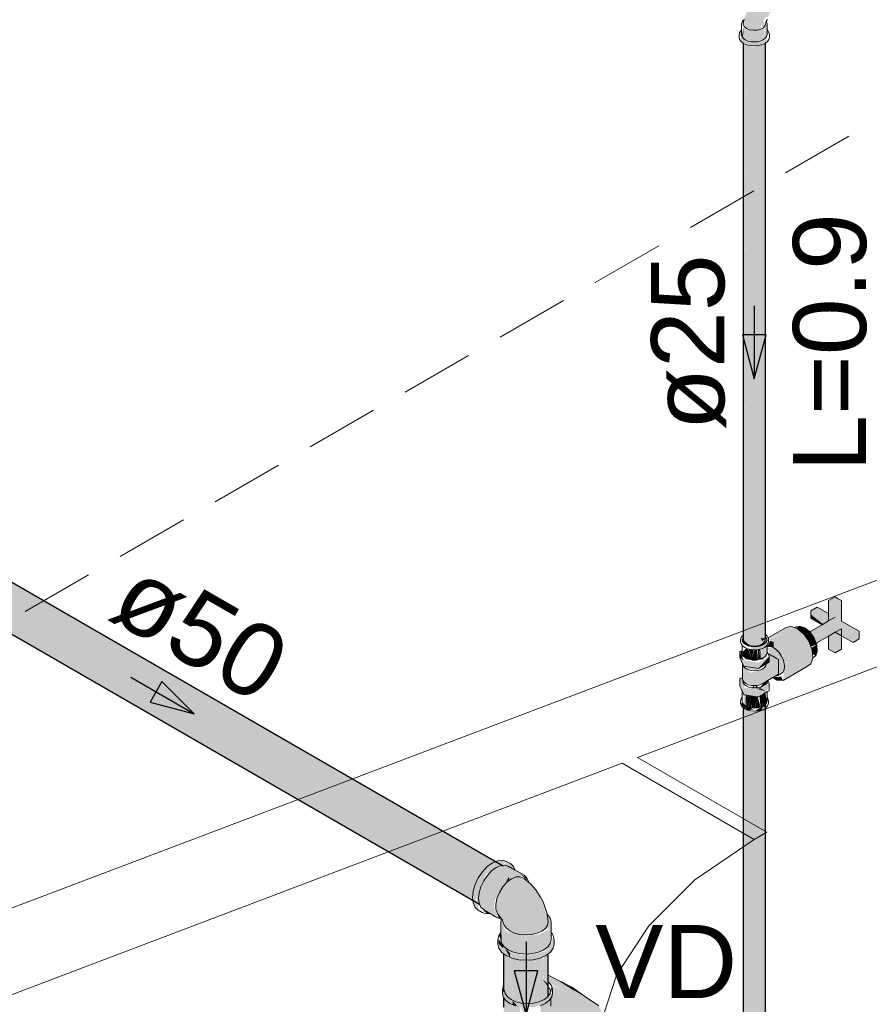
# Model space of a CAD drawing. Header units: millimetres. Extents: x 567 to 934, y -1 to 364.
# Tile 761 of 1056: x 746.96 to 749.29, y 129.84 to 132.54. Entities that reach past the tile are written whole.
import ezdxf

# ---------------------------------------------------------------- set-up
doc = ezdxf.new("R2010")
doc.units = ezdxf.units.MM
doc.header["$MEASUREMENT"] = 0
doc.linetypes.add('JIS_02_2.0', pattern=[0.3, 0.2, -0.1])
doc.linetypes.add('NULL', pattern=[0])
for name, color, linetype, lineweight in [('AF-Condutos', 140, 'Continuous', 25), ('AF-Conexões', 152, 'Continuous', 18), ('AF-Registro', 253, 'Continuous', 18), ('AF-Sentido conduto', 140, 'Continuous', 30), ('AF-Textos conduto', 7, 'Continuous', 9), ('DI-Área do detalhe', 10, 'JIS_02_2.0', 0), ('Textos', 7, 'Continuous', 9)]:
    doc.layers.add(name, color=color, linetype=linetype, lineweight=lineweight)
doc.layers.add('ARQ FINA', color=8, linetype='Continuous')
doc.styles.add('Arial', font='arial.ttf')

msp = doc.modelspace()

# ---------------------------------------------------------------- hatches: boundary and pattern name
at = {"layer": 'AF-Condutos', "linetype": 'Continuous'}
for points in [[(748.944, 130.834), (748.951, 130.8278), (748.951, 132.4758), (748.9441, 130.8545), (748.944, 132.482), (748.9421, 130.8529)], [(749.0022, 130.8358), (749.0022, 132.4838), (748.9965, 130.8589), (748.9964, 132.4772), (748.9865, 130.8246)], [(748.942, 132.4718), (748.942, 130.8413), (748.944, 132.4707)], [(748.9441, 130.8545), (748.9509, 132.4679), (748.944, 132.4709)], [(748.951, 130.8278), (748.9616, 130.8238), (748.9616, 132.4718)], [(748.951, 132.4677), (748.951, 130.8278), (748.9616, 132.4632)], [(748.9616, 132.4635), (748.9616, 130.8238), (748.9742, 132.4622)], [(748.9742, 130.8227), (748.9742, 132.4707), (748.9616, 130.824)], [(748.9742, 130.8227), (748.9865, 130.8246), (748.9865, 132.4726)], [(748.9865, 132.4653), (748.9742, 132.4644), (748.9742, 130.8227)], [(748.9964, 132.4682), (748.9865, 132.4659), (748.9865, 130.8246)], [(748.9965, 130.857), (749.0022, 132.4714), (748.9964, 132.4671)], [(749.0022, 130.8358), (749.0029, 132.4719), (749.0022, 132.4714)], [(749.0029, 130.8431), (749.0029, 132.4719), (749.0022, 130.8585)], [(746.4179, 131.2172), (748.2216, 130.1759), (746.4313, 131.2389)], [(746.4819, 131.2619), (746.4663, 131.2633), (746.4484, 131.2552), (746.4313, 131.2389), (748.2349, 130.1975), (746.5264, 131.209), (748.2521, 130.2138), (746.5076, 131.2391), (748.27, 130.222)], [(748.2127, 130.1812), (748.227, 130.2021), (746.4313, 131.2389)], [(746.4819, 131.2619), (746.5097, 131.2458), (748.2856, 130.2206)], [(746.5076, 131.2391), (748.2383, 130.2219), (748.27, 130.222)], [(746.5097, 131.2458), (748.2567, 130.2298), (748.2642, 130.233)], [(746.4106, 131.194), (748.2142, 130.1527), (746.4179, 131.2172)], [(748.2139, 130.1803), (746.4179, 131.2172), (748.2036, 130.159)], [(748.2054, 130.1578), (746.4106, 131.194), (748.2002, 130.1402)], [(746.4106, 131.194), (746.4106, 131.1732), (748.2142, 130.1319)], [(746.5264, 131.209), (748.2265, 130.2025), (748.2424, 130.2194)], [(748.2014, 130.1289), (748.2024, 130.1387), (746.4106, 131.1732)], [(746.4179, 131.1584), (748.2216, 130.1171), (746.4106, 131.1732)], [(748.942, 128.4194), (748.9441, 128.436), (748.944, 130.66)], [(748.942, 128.4193), (748.944, 130.653), (748.942, 130.6545)], [(748.944, 130.6523), (748.9441, 128.436), (748.951, 130.6478)], [(748.9441, 128.4176), (748.951, 128.4058), (748.9742, 128.4007), (748.9745, 128.4589), (748.9742, 130.6487), (748.9619, 128.4494), (748.9616, 130.6498), (748.9511, 128.4413), (748.951, 130.6538)], [(748.951, 130.6485), (748.9511, 128.4413), (748.9616, 130.6445)], [(748.9867, 128.4408), (748.9865, 130.6506), (748.9742, 128.4007), (748.9964, 128.4072), (748.9966, 128.4755), (748.9964, 130.6552)], [(748.9865, 130.6458), (748.9742, 130.6449), (748.9745, 128.4589)], [(748.9867, 128.4408), (748.9868, 128.4682), (748.9865, 130.6506)], [(748.9964, 130.6487), (748.9865, 130.6464), (748.9868, 128.4682)], [(749.0022, 130.6521), (748.9964, 130.6496), (748.9966, 128.4755)], [(749.0022, 128.4353), (749.0022, 130.6618), (748.9965, 128.4473)], [(749.0029, 128.4211), (749.0029, 130.6691), (749.0022, 128.4394)], [(749.0022, 128.4138), (749.0029, 130.6533), (749.0022, 130.6528)], [(748.9616, 130.6439), (748.9619, 128.4494), (748.9742, 130.643)], [(748.2872, 129.8167), (748.292, 129.8128), (748.2987, 129.7956), (748.3264, 129.7839), (748.3264, 129.9652), (748.3254, 129.9654), (748.3125, 129.8537), (748.3249, 129.8375), (748.3117, 129.8406), (748.3075, 129.8107), (748.3051, 129.9712), (748.3042, 129.9716), (748.2961, 129.8653), (748.3051, 129.8449), (748.2951, 129.8521), (748.2995, 129.9106), (748.2916, 129.9779), (748.2878, 129.9808), (748.2875, 129.8973), (748.2896, 129.8744)], [(748.3042, 129.9716), (748.3051, 129.9827), (748.2912, 129.9951)], [(748.2995, 129.9106), (748.304, 129.9686), (748.2916, 129.9779)], [(748.3908, 129.9323), (748.3827, 129.8496), (748.3957, 129.855), (748.396, 129.9731)], [(748.4088, 129.865), (748.4089, 129.9807), (748.3962, 129.9732), (748.396, 129.9296), (748.3981, 129.8562), (748.4059, 129.8621), (748.4075, 129.905)], [(748.3122, 129.8538), (748.3058, 129.9701), (748.3052, 129.9712)], [(748.3075, 129.8107), (748.3123, 129.8523), (748.3052, 129.9712)], [(748.3125, 129.8537), (748.3254, 129.9654), (748.3058, 129.9709)], [(748.3264, 129.7833), (748.335, 129.8466), (748.3268, 129.9615)], [(748.335, 129.8466), (748.3504, 129.963), (748.3266, 129.9648)], [(748.3336, 129.8352), (748.3516, 129.7931), (748.3516, 129.9634), (748.3504, 129.9633), (748.335, 129.8466), (748.3386, 129.8348)], [(748.3528, 129.8451), (748.3517, 129.9607), (748.3516, 129.8452)], [(748.3528, 129.8451), (748.3593, 129.8408), (748.3748, 129.9652), (748.3517, 129.9634)], [(748.3684, 129.8463), (748.3756, 129.9664), (748.3749, 129.9663), (748.3599, 129.8456)], [(748.3756, 129.9664), (748.3684, 129.8463), (748.369, 129.8463)], [(748.3762, 129.8469), (748.3762, 129.9666), (748.3757, 129.9664), (748.3693, 129.8464)], [(748.3827, 129.8496), (748.3946, 129.971), (748.3762, 129.9666), (748.3767, 129.8482)], [(748.3767, 129.8482), (748.3762, 129.9398), (748.3762, 129.848)], [(748.396, 129.9137), (748.396, 129.8551), (748.3975, 129.8558)], [(748.3247, 129.8375), (748.3123, 129.852), (748.3111, 129.8422)]]:
    msp.add_hatch(color=151, dxfattribs=at).paths.add_polyline_path(points)
at = {"layer": 'AF-Conexões', "linetype": 'Continuous'}
for points in [[(748.9447, 132.5394), (748.9422, 132.5231), (748.9552, 132.5071), (748.9816, 132.5051), (748.9905, 132.5102), (748.9914, 132.5227), (748.998, 132.5146), (749.0024, 132.52), (748.9971, 132.534), (749.0033, 132.5427), (749.0115, 132.5446), (749.0132, 132.5562), (749.0184, 132.5504), (749.0115, 132.5786), (748.9976, 132.5926), (748.9836, 132.5948), (748.9566, 132.5676)], [(748.9378, 132.5081), (748.9324, 132.5014), (748.9366, 132.4763), (748.9618, 132.4651), (748.9834, 132.4651), (749.0021, 132.4713), (749.0087, 132.4831), (748.9834, 132.4719), (748.9432, 132.4781), (749.0074, 132.5067), (748.9425, 132.4851)], [(748.939, 132.4899), (748.942, 132.4857), (748.9425, 132.5145)], [(749.0029, 132.5147), (748.9972, 132.4809), (749.0062, 132.4899), (749.0074, 132.5245), (748.9998, 132.5139), (748.9816, 132.5051), (748.9552, 132.5071), (748.9425, 132.5145), (748.942, 132.4857), (748.948, 132.4809), (748.9834, 132.4719), (748.9972, 132.4809), (749.0008, 132.5127)], [(748.2197, 130.102), (748.2124, 130.1292), (748.2197, 130.165), (748.2397, 130.1995), (748.267, 130.2167), (748.2943, 130.231), (748.3142, 130.2195), (748.3056, 130.2276), (748.2839, 130.237), (748.2707, 130.2357), (748.2425, 130.2194), (748.2293, 130.2055), (748.218, 130.189), (748.2093, 130.171), (748.2039, 130.1526), (748.202, 130.1352), (748.2093, 130.108)], [(748.2327, 130.1013), (748.2746, 130.0771), (748.2604, 130.1085), (748.2621, 130.124), (748.2746, 130.1563), (748.2963, 130.1834), (748.2866, 130.166), (748.3089, 130.1864), (748.3432, 130.1959), (748.3194, 130.2097), (748.2912, 130.2232), (748.267, 130.2167), (748.2427, 130.1952), (748.225, 130.1645), (748.2139, 130.133), (748.2165, 130.1141)], [(748.2701, 130.1401), (748.2786, 130.222), (748.2628, 130.21)], [(748.3181, 130.2104), (748.3142, 130.2195), (748.297, 130.2295), (748.2809, 130.2233)], [(748.3196, 130.208), (748.3013, 130.2201), (748.2912, 130.2232)], [(748.2197, 130.165), (748.2124, 130.1292), (748.225, 130.1645), (748.2397, 130.1995), (748.2308, 130.1842)], [(748.2637, 130.1297), (748.2653, 130.1324), (748.2628, 130.21), (748.2413, 130.1937)], [(748.3584, 130.1742), (748.3328, 130.1918), (748.3214, 130.1914), (748.3089, 130.1864), (748.2964, 130.177), (748.2849, 130.1642), (748.2963, 130.1834), (748.2746, 130.1563), (748.2653, 130.1324), (748.2734, 130.1437), (748.2658, 130.1167), (748.2663, 130.1024), (748.2946, 130.0511), (748.317, 130.0378), (748.2999, 130.0401), (748.3445, 130.0295), (748.3666, 130.0313), (748.4013, 130.0506), (748.4094, 130.0685), (748.4065, 130.0889), (748.3953, 130.1233), (748.3756, 130.1556)], [(748.3017, 130.1913), (748.2938, 130.1785), (748.303, 130.1844)], [(748.3516, 130.1831), (748.3509, 130.1888), (748.3331, 130.199)], [(748.2521, 130.0914), (748.225, 130.1085), (748.2327, 130.1013)], [(748.244, 130.0908), (748.2499, 130.0914), (748.229, 130.0996)], [(748.2785, 130.0803), (748.2704, 130.0908), (748.2746, 130.0771)], [(748.4078, 130.0879), (748.4078, 130.0608), (748.3969, 130.0961), (748.4078, 130.0483), (748.4146, 130.0579)], [(748.417, 130.0197), (748.417, 130.0681), (748.4078, 130.0879), (748.4146, 130.0579), (748.4092, 130.0503), (748.4078, 129.9999), (748.4146, 130.0095), (748.4159, 130.041)], [(748.2798, 130.0197), (748.2811, 130.0414), (748.2821, 130.0095), (748.289, 129.9999), (748.289, 130.0483), (748.2841, 130.0714), (748.2798, 130.0681)], [(748.4204, 130.0348), (748.417, 130.0395), (748.4146, 130.0095), (748.4029, 129.9882), (748.3484, 129.9752), (748.2938, 129.9882), (748.2872, 130.0024), (748.285, 129.9971), (748.2739, 130.0082), (748.2739, 130.0313), (748.2712, 130.0197), (748.2739, 129.9962), (748.2816, 129.9855), (748.3098, 129.9692), (748.3284, 129.9647), (748.3484, 129.9632), (748.3684, 129.9647), (748.387, 129.9692), (748.4029, 129.9762), (748.4229, 129.9962), (748.4255, 130.0077), (748.4229, 130.0313), (748.4152, 129.9975)], [(748.2798, 130.0392), (748.2739, 130.0313), (748.2798, 130.0184)], [(748.2811, 130.0417), (748.2798, 130.0197), (748.2821, 130.0095)], [(748.3994, 129.9894), (748.395, 129.9909), (748.4078, 129.9999), (748.4088, 130.0468), (748.3827, 130.0338), (748.3484, 130.0285), (748.2999, 130.0401), (748.2895, 130.048), (748.289, 129.9999), (748.3141, 129.9854), (748.3484, 129.9801), (748.352, 129.9764)], [(748.2739, 130.021), (748.2739, 130.0082), (748.285, 129.9971), (748.2872, 130.0024)], [(748.2873, 130.0023), (748.2938, 129.9882), (748.3444, 129.9782), (748.3013, 129.9911)]]:
    msp.add_hatch(color=161, dxfattribs=at).paths.add_polyline_path(points)
at = {"layer": 'AF-Registro', "linetype": 'Continuous'}
for points in [[(749.1759, 130.8915), (749.1243, 130.8617), (749.1343, 130.8475), (749.1759, 130.8707), (749.1357, 130.8455), (749.1419, 130.8302), (749.194, 130.8603), (749.2425, 130.8323), (749.2598, 130.8423), (749.2598, 130.8631), (749.2113, 130.8911), (749.2113, 130.9471), (749.1933, 130.9575), (749.1759, 130.9475)], [(749.1759, 130.9115), (749.1448, 130.9295), (749.1274, 130.9195), (749.1759, 130.9063)], [(749.1759, 130.8915), (749.1933, 130.9015), (749.1274, 130.9195), (749.1274, 130.9091), (749.1759, 130.8707)], [(749.1608, 130.8827), (749.1274, 130.9091), (749.1274, 130.8987), (749.1579, 130.8811)], [(749.1309, 130.8126), (749.1219, 130.8358), (749.0432, 130.8194), (749.0391, 130.8112), (749.0256, 130.8179), (749.0267, 130.7929), (749.0293, 130.7914), (749.0432, 130.8194), (749.1219, 130.8358), (749.1096, 130.8532), (749.0897, 130.8709), (749.0129, 130.8416), (749.0256, 130.8339), (749.0256, 130.8204), (749.009, 130.816), (749.0242, 130.8072), (749.0327, 130.7894), (749.0387, 130.7859), (749.0391, 130.7464), (749.054, 130.7587), (749.054, 130.7763), (749.0464, 130.7959), (749.0578, 130.7988)], [(749.0721, 130.8768), (749.0103, 130.8447), (749.0109, 130.8422)], [(749.0103, 130.8447), (749.0721, 130.8768), (749.0575, 130.873)], [(749.0721, 130.8768), (749.0111, 130.8415), (749.0897, 130.8709)], [(749.0877, 130.8726), (749.0968, 130.865), (749.1105, 130.8729), (749.0964, 130.8776)], [(749.1096, 130.8532), (749.1246, 130.8613), (749.1105, 130.8729), (749.0968, 130.865)], [(749.1215, 130.8363), (749.1362, 130.8448), (749.1246, 130.8613), (749.1098, 130.8528)], [(749.1759, 130.8707), (749.1353, 130.8472), (749.1359, 130.8457)], [(749.194, 130.8603), (749.1759, 130.8707), (749.194, 130.8043), (749.2113, 130.8143), (749.2113, 130.8703)], [(748.9407, 130.8405), (748.9426, 130.8322), (748.9644, 130.8216)], [(749.01, 130.8289), (749.0113, 130.8407), (748.9904, 130.8236), (748.9644, 130.8216), (748.9635, 130.8134), (748.9923, 130.8156)], [(749.0029, 130.8433), (748.9899, 130.8451), (748.994, 130.8363)], [(749.0076, 130.8208), (749.0256, 130.8204), (749.0256, 130.8339), (749.0159, 130.8371)], [(749.1434, 130.8263), (749.1362, 130.8448), (749.1216, 130.8364), (749.1273, 130.8218)], [(749.1759, 130.8499), (749.1759, 130.8147), (749.194, 130.8043), (749.1808, 130.8527)], [(748.9379, 130.8097), (748.9344, 130.8076), (748.9385, 130.7954), (748.9587, 130.786)], [(748.939, 130.8047), (748.9402, 130.7996), (748.9561, 130.7876), (748.9561, 130.8148), (748.9508, 130.8171)], [(748.9561, 130.8151), (748.9561, 130.7876), (748.9644, 130.7856)], [(748.9577, 130.8138), (748.9644, 130.7856), (748.9644, 130.8132)], [(748.9644, 130.7856), (748.9719, 130.8128), (748.9644, 130.8133)], [(748.9807, 130.8132), (748.9733, 130.8126), (748.9644, 130.7856), (748.9822, 130.7856)], [(748.9822, 130.7856), (748.9888, 130.8138), (748.9831, 130.8134)], [(748.9904, 130.789), (748.9902, 130.8151), (748.9825, 130.7871)], [(749.0076, 130.8047), (749.0076, 130.8256), (748.9923, 130.8156), (748.9904, 130.789), (748.9975, 130.7907)], [(749.0076, 130.8193), (749.0141, 130.8066), (749.0134, 130.7821), (749.0009, 130.7645), (749.0391, 130.7857), (749.0334, 130.789), (749.0242, 130.8072)], [(749.1272, 130.7743), (749.1325, 130.7899), (749.1309, 130.8126), (749.0578, 130.7988), (749.0486, 130.7946), (749.0539, 130.7804), (749.0668, 130.7756), (749.0687, 130.7538)], [(749.131, 130.8123), (749.1434, 130.8263), (749.1303, 130.8187)], [(749.1309, 130.8123), (749.1449, 130.8088), (749.1434, 130.8263)], [(749.1449, 130.8088), (749.131, 130.8122), (749.1318, 130.8013)], [(749.1405, 130.7956), (749.1449, 130.8088), (749.1318, 130.8013)], [(748.9331, 130.7912), (748.9439, 130.7837), (748.9331, 130.8069)], [(748.9331, 130.7912), (748.9439, 130.768), (748.984, 130.7618), (749.0134, 130.7945), (748.984, 130.7775), (748.9439, 130.7837)], [(749.0059, 130.7989), (748.9609, 130.7864), (748.9998, 130.7924)], [(749.0134, 130.7788), (749.0134, 130.7945), (748.984, 130.7618)], [(749.0391, 130.7457), (749.0391, 130.7857), (748.995, 130.7601), (748.9947, 130.7201)], [(748.9414, 130.7283), (748.9497, 130.7201), (748.9722, 130.7147), (748.9947, 130.7201), (748.9947, 130.7601), (748.9639, 130.7494), (748.9414, 130.7683)], [(748.9425, 130.769), (748.9508, 130.7607), (748.9815, 130.756), (748.9815, 130.7622)], [(749.1151, 130.7658), (749.1272, 130.7743), (749.0687, 130.7538), (749.0668, 130.7756), (749.0564, 130.7777), (749.0511, 130.7288)], [(748.9392, 130.7362), (748.9342, 130.7333), (748.9331, 130.7129), (748.9439, 130.6897), (748.9439, 130.7095), (748.9468, 130.7158)], [(749.0103, 130.727), (749.0009, 130.7245), (748.9833, 130.7043), (749.0085, 130.7191)], [(749.0346, 130.7298), (749.0511, 130.7288), (749.0462, 130.7393), (749.0242, 130.7371)], [(748.9439, 130.6897), (748.984, 130.6835), (748.984, 130.7033), (748.9439, 130.7095)], [(748.9725, 130.7147), (748.965, 130.7087), (748.9733, 130.7081)], [(748.981, 130.7155), (748.9733, 130.7081), (748.9815, 130.7087)], [(748.99, 130.7068), (748.978, 130.7056), (749.004, 130.6994)], [(748.984, 130.6835), (749.0134, 130.7203), (748.984, 130.7033)], [(749.0134, 130.7203), (748.986, 130.6859), (749.0076, 130.6971)], [(748.9436, 130.6898), (748.9436, 130.663), (748.9485, 130.6561), (748.949, 130.6787)], [(748.949, 130.6589), (748.9561, 130.6856), (748.9486, 130.689)], [(748.9561, 130.6856), (748.9497, 130.6586), (748.9561, 130.6557), (748.9644, 130.6836), (748.9652, 130.6535), (748.9733, 130.6531), (748.9822, 130.6836)], [(748.9644, 130.6836), (748.9569, 130.6555), (748.9644, 130.6537)], [(748.9822, 130.6836), (748.9738, 130.6517), (748.9896, 130.6555)], [(748.9975, 130.6887), (748.9869, 130.6852), (748.9897, 130.6554), (748.9904, 130.6825), (748.9975, 130.6589), (749.0025, 130.6626)], [(748.9904, 130.6856), (748.9904, 130.6557), (748.9969, 130.6586)], [(749.0029, 130.6628), (749.0029, 130.6927), (748.9975, 130.6887)], [(749.0075, 130.6724), (749.003, 130.6928), (749.003, 130.663)], [(748.9366, 130.6672), (748.9366, 130.661), (748.9543, 130.6477), (748.9702, 130.6492)], [(748.9975, 130.6589), (748.9733, 130.6448), (748.9923, 130.6477)], [(748.4616, 129.6366), (748.5326, 129.6131), (748.5396, 129.614), (748.557, 129.6241), (748.5612, 129.6298), (748.5685, 129.66), (748.5722, 129.6929), (748.5723, 129.7281), (748.5688, 129.7652), (748.5617, 129.8036), (748.5474, 129.8384), (748.5115, 129.8635), (748.4792, 129.8822), (748.4428, 129.9054), (748.4089, 129.9229), (748.4089, 129.904), (748.4618, 129.8721), (748.5539, 129.6715)], [(748.2863, 129.8921), (748.284, 129.8819), (748.2863, 129.8631), (748.304, 129.8454), (748.3348, 129.8351), (748.3703, 129.8351), (748.401, 129.8454), (748.399, 129.8517), (748.4089, 129.8512), (748.4164, 129.8724), (748.3976, 129.8559), (748.369, 129.8463), (748.3361, 129.8463), (748.3075, 129.8559), (748.291, 129.8723)], [(748.3889, 129.8453), (748.4543, 129.8075), (748.4543, 129.8179), (748.3888, 129.9142)], [(748.3936, 129.9114), (748.4089, 129.8901), (748.4089, 129.8968)], [(748.4162, 129.8819), (748.4211, 129.8819), (748.4188, 129.8921)], [(748.4211, 129.8667), (748.5539, 129.6715), (748.5329, 129.7173), (748.4291, 129.8776), (748.4673, 129.86), (748.4618, 129.8721), (748.4359, 129.887), (748.4211, 129.8924)], [(748.4991, 129.8712), (748.4755, 129.8886), (748.444, 129.9054)], [(748.4291, 129.8777), (748.5329, 129.7173), (748.4673, 129.86), (748.4293, 129.8784)], [(748.447, 129.8037), (748.4455, 129.8124), (748.3889, 129.8453), (748.389, 129.6785)], [(748.4162, 129.8295), (748.4162, 129.8594), (748.3976, 129.8438), (748.3976, 129.7953), (748.4141, 129.8118)]]:
    msp.add_hatch(color=254, dxfattribs=at).paths.add_polyline_path(points)

# ---------------------------------------------------------------- linework, layer by layer
at = {"layer": 'AF-Condutos'}
for p, q in [((748.942, 132.4722), (748.942, 132.4718)), ((748.942, 132.4718), (748.942, 130.8413)), ((749.0029, 130.8587), (749.0029, 132.4719)), ((748.2856, 130.2206), (746.5097, 131.2459)), ((746.4497, 131.1401), (748.2216, 130.1171)), ((748.942, 130.8413), (748.944, 130.834)), ((748.9964, 130.8292), (749.0022, 130.8358)), ((749.0022, 130.8358), (749.0027, 130.8413)), ((749.0027, 130.8413), (749.0029, 130.8431)), ((749.0029, 130.8542), (749.0029, 130.8587)), ((749.0029, 130.8493), (749.0029, 130.8542)), ((749.0029, 130.8478), (749.0029, 130.8493)), ((749.0029, 130.8477), (749.0029, 130.8478)), ((749.0029, 130.8446), (749.0029, 130.8477)), ((749.0029, 130.8431), (749.0029, 130.8446)), ((748.944, 130.834), (748.951, 130.8278)), ((748.951, 130.8278), (748.9616, 130.8238)), ((748.9616, 130.8238), (748.9623, 130.8238)), ((748.9623, 130.8238), (748.9649, 130.8235)), ((748.9649, 130.8235), (748.9742, 130.8227)), ((748.9742, 130.8227), (748.9865, 130.8246)), ((748.9865, 130.8246), (748.9964, 130.8292)), ((748.942, 130.6545), (748.942, 128.4193)), ((749.0029, 128.4385), (749.0029, 130.6691)), ((748.2872, 129.9812), (748.2872, 129.8962)), ((748.4089, 129.9229), (748.4089, 129.9807)), ((748.4089, 129.904), (748.4089, 129.9229)), ((748.2872, 129.8962), (748.2872, 129.8934)), ((748.2872, 129.8934), (748.2872, 129.889)), ((748.4089, 129.8901), (748.4089, 129.904)), ((748.2872, 129.889), (748.2872, 129.8776)), ((748.4089, 129.8651), (748.4089, 129.8901)), ((748.2872, 129.8618), (748.2872, 129.8346))]:
    msp.add_line(p, q, dxfattribs=at)
at = {"layer": 'AF-Conexões'}
for p, q in [((748.9425, 132.5346), (748.9391, 132.5299)), ((748.9444, 132.5355), (748.9422, 132.5231)), ((748.9436, 132.5354), (748.9425, 132.5346)), ((748.9444, 132.536), (748.9436, 132.5354)), ((748.9445, 132.5372), (748.9444, 132.536)), ((748.9444, 132.536), (748.9444, 132.5355)), ((749.0044, 132.5274), (749.0054, 132.5309)), ((749.0054, 132.5309), (749.0057, 132.5321)), ((749.0062, 132.5297), (749.0054, 132.5309)), ((749.0057, 132.5321), (749.0062, 132.5339)), ((749.0062, 132.5339), (749.0075, 132.5353)), ((749.0075, 132.5353), (749.0084, 132.5362)), ((748.9354, 132.5056), (748.9324, 132.5014)), ((748.9366, 132.5072), (748.9354, 132.5056)), ((748.9378, 132.5081), (748.9366, 132.5072)), ((748.939, 132.5297), (748.9378, 132.5245)), ((748.9378, 132.5245), (748.9378, 132.5089)), ((748.9378, 132.5089), (748.9378, 132.5081)), ((748.9378, 132.5081), (748.9378, 132.4951)), ((748.9391, 132.5299), (748.939, 132.5297)), ((748.9422, 132.5231), (748.9449, 132.5171)), ((748.9449, 132.5171), (748.9511, 132.5121)), ((748.9511, 132.5121), (748.9598, 132.5085)), ((748.9598, 132.5085), (748.9702, 132.507)), ((748.9702, 132.507), (748.9808, 132.5075)), ((748.9808, 132.5075), (748.9905, 132.5102)), ((748.9905, 132.5102), (748.9974, 132.5142)), ((748.9974, 132.5142), (748.998, 132.5146)), ((748.998, 132.5146), (749.0024, 132.52)), ((749.0024, 132.52), (749.0025, 132.5202)), ((749.0025, 132.5202), (749.0044, 132.5274)), ((749.0074, 132.5245), (749.0062, 132.5297)), ((749.0074, 132.5098), (749.0074, 132.5245)), ((749.0074, 132.5081), (749.0074, 132.5098)), ((749.0074, 132.4951), (749.0074, 132.5081)), ((749.0087, 132.5072), (749.0074, 132.5081)), ((749.0128, 132.5014), (749.0087, 132.5072)), ((748.932, 132.4997), (748.931, 132.4951)), ((748.931, 132.4951), (748.931, 132.4883)), ((748.931, 132.4883), (748.9324, 132.4821)), ((748.9324, 132.5014), (748.932, 132.4997)), ((748.9324, 132.4821), (748.9366, 132.4763)), ((748.9378, 132.4951), (748.939, 132.4899)), ((748.939, 132.4899), (748.942, 132.4857)), ((748.942, 132.4857), (748.9425, 132.4851)), ((748.9425, 132.4851), (748.948, 132.4809)), ((748.948, 132.4809), (748.9552, 132.4777)), ((748.9552, 132.4777), (748.9636, 132.4757)), ((748.9816, 132.4757), (748.99, 132.4777)), ((748.99, 132.4777), (748.9972, 132.4809)), ((748.9972, 132.4809), (749.0027, 132.4851)), ((749.0027, 132.4851), (749.0029, 132.4853)), ((749.0029, 132.4853), (749.0062, 132.4899)), ((749.0062, 132.4899), (749.0074, 132.4951)), ((749.0087, 132.4763), (749.0128, 132.4821)), ((749.0143, 132.4951), (749.0128, 132.5014)), ((749.0128, 132.4821), (749.0143, 132.4883)), ((749.0143, 132.4883), (749.0143, 132.4951)), ((748.9366, 132.4763), (748.942, 132.4722)), ((748.942, 132.4722), (748.9432, 132.4713)), ((748.9432, 132.4713), (748.9518, 132.4675)), ((748.9518, 132.4675), (748.9618, 132.4651)), ((748.9618, 132.4651), (748.9726, 132.4643)), ((748.9636, 132.4757), (748.9726, 132.475)), ((748.9726, 132.475), (748.9816, 132.4757)), ((748.9726, 132.4643), (748.9834, 132.4651)), ((748.9834, 132.4651), (748.9934, 132.4675)), ((748.9934, 132.4675), (749.0021, 132.4713)), ((749.0021, 132.4713), (749.0029, 132.4719)), ((749.0029, 132.4719), (749.0087, 132.4763)), ((748.2425, 130.2194), (748.2293, 130.2055)), ((748.2566, 130.2297), (748.2425, 130.2194)), ((748.267, 130.2167), (748.2544, 130.2076)), ((748.2642, 130.233), (748.2566, 130.2297)), ((748.2707, 130.2357), (748.2642, 130.233)), ((748.2795, 130.2221), (748.267, 130.2167)), ((748.2839, 130.237), (748.2707, 130.2357)), ((748.2825, 130.2224), (748.2795, 130.2221)), ((748.2912, 130.2232), (748.2825, 130.2224)), ((748.2952, 130.2336), (748.2839, 130.237)), ((748.3013, 130.2201), (748.2912, 130.2232)), ((748.3056, 130.2276), (748.2952, 130.2336)), ((748.3184, 130.2102), (748.3013, 130.2201)), ((748.3142, 130.2195), (748.3056, 130.2276)), ((748.316, 130.2156), (748.3142, 130.2195)), ((748.3184, 130.2102), (748.316, 130.2156)), ((748.218, 130.189), (748.2093, 130.171)), ((748.2293, 130.2055), (748.218, 130.189)), ((748.2427, 130.1952), (748.2327, 130.1805)), ((748.2544, 130.2076), (748.2427, 130.1952)), ((748.3214, 130.1914), (748.3089, 130.1864)), ((748.3194, 130.2097), (748.3184, 130.2102)), ((748.3432, 130.1959), (748.3194, 130.2097)), ((748.3328, 130.1918), (748.3214, 130.1914)), ((748.3422, 130.1875), (748.3328, 130.1918)), ((748.3509, 130.1888), (748.3432, 130.1959)), ((748.3557, 130.1781), (748.3509, 130.1888)), ((748.2093, 130.171), (748.2039, 130.1526)), ((748.225, 130.1645), (748.2201, 130.1482)), ((748.2327, 130.1805), (748.225, 130.1645)), ((748.2849, 130.1642), (748.2756, 130.149)), ((748.2964, 130.177), (748.2849, 130.1642)), ((748.3089, 130.1864), (748.2964, 130.177)), ((748.356, 130.1763), (748.3422, 130.1875)), ((748.356, 130.1763), (748.3557, 130.1781)), ((748.3569, 130.1755), (748.356, 130.1763)), ((748.3584, 130.1742), (748.3569, 130.1755)), ((748.3611, 130.1721), (748.3584, 130.1742)), ((748.3756, 130.1556), (748.3611, 130.1721)), ((748.2039, 130.1526), (748.202, 130.1352)), ((748.202, 130.1352), (748.2029, 130.1279)), ((748.2201, 130.1482), (748.2185, 130.1327)), ((748.2756, 130.149), (748.269, 130.1327)), ((748.3884, 130.1362), (748.3756, 130.1556)), ((748.3953, 130.1233), (748.3884, 130.1362)), ((748.2029, 130.1279), (748.2039, 130.12)), ((748.2039, 130.12), (748.2093, 130.108)), ((748.2093, 130.108), (748.218, 130.0999)), ((748.2185, 130.1327), (748.2201, 130.1192)), ((748.2201, 130.1192), (748.2209, 130.1175)), ((748.2209, 130.1175), (748.225, 130.1085)), ((748.225, 130.1085), (748.2327, 130.1013)), ((748.269, 130.1327), (748.2658, 130.1167)), ((748.2658, 130.1167), (748.2663, 130.1024)), ((748.4012, 130.108), (748.3953, 130.1233)), ((748.4063, 130.0907), (748.4012, 130.108)), ((748.218, 130.0999), (748.2284, 130.0939)), ((748.2284, 130.0939), (748.2397, 130.0904)), ((748.2327, 130.1013), (748.2499, 130.0914)), ((748.2397, 130.0904), (748.244, 130.0908)), ((748.244, 130.0908), (748.2499, 130.0914)), ((748.2499, 130.0914), (748.2508, 130.0909)), ((748.2508, 130.0909), (748.2653, 130.0825)), ((748.2653, 130.0825), (748.2746, 130.0771)), ((748.2663, 130.1024), (748.2678, 130.0983)), ((748.2678, 130.0983), (748.2704, 130.0908)), ((748.2704, 130.0908), (748.2811, 130.077)), ((748.4065, 130.0889), (748.4063, 130.0907)), ((748.4094, 130.0685), (748.4065, 130.0889)), ((748.4078, 130.0879), (748.4065, 130.0889)), ((748.4146, 130.0784), (748.4078, 130.0879)), ((748.2746, 130.0771), (748.28, 130.0755)), ((748.2811, 130.0737), (748.2798, 130.0681)), ((748.2798, 130.0681), (748.2798, 130.0407)), ((748.28, 130.0755), (748.2814, 130.075)), ((748.2811, 130.077), (748.2817, 130.0763)), ((748.2814, 130.075), (748.2811, 130.0737)), ((748.2817, 130.0763), (748.2814, 130.075)), ((748.2817, 130.0763), (748.2829, 130.0747)), ((748.2829, 130.0747), (748.2829, 130.0746)), ((748.2829, 130.0746), (748.2832, 130.0739)), ((748.2832, 130.0739), (748.2885, 130.0597)), ((748.2885, 130.0597), (748.2915, 130.0554)), ((748.2915, 130.0554), (748.2946, 130.0511)), ((748.4013, 130.0506), (748.4074, 130.0592)), ((748.4074, 130.0592), (748.4094, 130.0685)), ((748.417, 130.0681), (748.4146, 130.0784)), ((748.417, 130.0407), (748.417, 130.0681)), ((748.2739, 130.0313), (748.2712, 130.0197)), ((748.2764, 130.0348), (748.2739, 130.0313)), ((748.2798, 130.0395), (748.2764, 130.0348)), ((748.2798, 130.0407), (748.2798, 130.0395)), ((748.2798, 130.0395), (748.2798, 130.0197)), ((748.2946, 130.0511), (748.3043, 130.0436)), ((748.3043, 130.0436), (748.317, 130.0378)), ((748.317, 130.0378), (748.3318, 130.0342)), ((748.3318, 130.0342), (748.3478, 130.0329)), ((748.3478, 130.0329), (748.3638, 130.034)), ((748.3638, 130.034), (748.3787, 130.0376)), ((748.3787, 130.0376), (748.3915, 130.0432)), ((748.3915, 130.0432), (748.4013, 130.0506)), ((748.417, 130.0395), (748.417, 130.0407)), ((748.417, 130.0197), (748.417, 130.0395)), ((748.4204, 130.0348), (748.417, 130.0395)), ((748.4229, 130.0313), (748.4204, 130.0348)), ((748.4255, 130.0197), (748.4229, 130.0313)), ((748.2712, 130.0197), (748.2712, 130.0077)), ((748.2712, 130.0077), (748.2739, 129.9962)), ((748.2798, 130.0197), (748.2821, 130.0095)), ((748.2821, 130.0095), (748.2872, 130.0024)), ((748.2872, 130.0024), (748.289, 129.9999)), ((748.289, 129.9999), (748.2999, 129.9917)), ((748.3969, 129.9917), (748.4078, 129.9999)), ((748.4078, 129.9999), (748.4089, 130.0014)), ((748.4089, 130.0014), (748.4146, 130.0095)), ((748.4146, 130.0095), (748.417, 130.0197)), ((748.4229, 129.9962), (748.4255, 130.0077)), ((748.4255, 130.0077), (748.4255, 130.0197)), ((748.2739, 129.9962), (748.2816, 129.9855)), ((748.2816, 129.9855), (748.2872, 129.9812)), ((748.2872, 129.9812), (748.2938, 129.9762)), ((748.2938, 129.9762), (748.3098, 129.9692)), ((748.2999, 129.9917), (748.3141, 129.9854)), ((748.3141, 129.9854), (748.3306, 129.9815)), ((748.3306, 129.9815), (748.3484, 129.9801)), ((748.3484, 129.9801), (748.3661, 129.9815)), ((748.3661, 129.9815), (748.3827, 129.9854)), ((748.3827, 129.9854), (748.3969, 129.9917)), ((748.387, 129.9692), (748.4029, 129.9762)), ((748.4029, 129.9762), (748.4089, 129.9807)), ((748.4089, 129.9807), (748.4152, 129.9855)), ((748.4152, 129.9855), (748.4229, 129.9962)), ((748.3098, 129.9692), (748.3284, 129.9647)), ((748.3284, 129.9647), (748.3484, 129.9632)), ((748.3484, 129.9632), (748.3684, 129.9647)), ((748.3684, 129.9647), (748.387, 129.9692))]:
    msp.add_line(p, q, dxfattribs=at)
at = {"layer": 'AF-Registro'}
for p, q in [((749.1933, 130.9575), (749.1759, 130.9475)), ((749.1759, 130.9475), (749.1759, 130.9115)), ((749.2023, 130.9523), (749.1933, 130.9575)), ((749.2113, 130.9471), (749.2023, 130.9523)), ((749.2113, 130.8911), (749.2113, 130.9471)), ((749.1448, 130.9295), (749.1274, 130.9195)), ((749.1274, 130.9195), (749.1274, 130.9091)), ((749.1759, 130.9115), (749.1448, 130.9295)), ((749.1274, 130.9091), (749.1274, 130.8987)), ((749.1274, 130.8987), (749.1579, 130.8811)), ((749.1759, 130.8915), (749.1579, 130.8811)), ((749.1759, 130.9115), (749.1759, 130.8915)), ((749.1759, 130.8915), (749.1933, 130.9015)), ((749.2598, 130.8631), (749.2113, 130.8911)), ((749.0575, 130.873), (749.0117, 130.8465)), ((749.0721, 130.8768), (749.0575, 130.873)), ((749.0814, 130.8737), (749.0721, 130.8768)), ((749.0826, 130.8733), (749.0814, 130.8737)), ((749.0847, 130.8745), (749.0826, 130.8733)), ((749.0897, 130.8709), (749.0826, 130.8733)), ((749.0964, 130.8776), (749.0847, 130.8745)), ((749.1073, 130.8564), (749.0897, 130.8709)), ((749.1105, 130.8729), (749.0964, 130.8776)), ((749.1242, 130.8616), (749.1105, 130.8729)), ((749.1243, 130.8617), (749.1242, 130.8616)), ((749.1246, 130.8613), (749.1242, 130.8616)), ((749.1274, 130.8635), (749.1243, 130.8617)), ((749.1362, 130.8448), (749.1246, 130.8613)), ((749.1579, 130.8811), (749.1274, 130.8635)), ((749.2113, 130.8703), (749.194, 130.8603)), ((749.2113, 130.8143), (749.2113, 130.8703)), ((749.2598, 130.8527), (749.2598, 130.8631)), ((748.9366, 130.8464), (748.9353, 130.8407)), ((748.9353, 130.8407), (748.9353, 130.8346)), ((748.9353, 130.8346), (748.9366, 130.8289)), ((748.939, 130.8497), (748.9366, 130.8464)), ((748.9404, 130.8517), (748.939, 130.8497)), ((748.9393, 130.8392), (748.939, 130.8407)), ((748.939, 130.8407), (748.939, 130.8377)), ((748.9402, 130.8428), (748.9393, 130.8392)), ((748.9397, 130.8376), (748.9393, 130.8392)), ((748.9402, 130.8356), (748.9397, 130.8376)), ((748.9412, 130.8443), (748.9402, 130.8428)), ((748.9436, 130.8308), (748.9402, 130.8356)), ((748.942, 130.8529), (748.9404, 130.8517)), ((748.942, 130.8455), (748.9412, 130.8443)), ((749.0038, 130.8534), (749.0029, 130.8542)), ((749.003, 130.8476), (749.0029, 130.8477)), ((749.0032, 130.8473), (749.003, 130.8476)), ((749.0064, 130.8356), (749.003, 130.8308)), ((749.0054, 130.8443), (749.0032, 130.8473)), ((749.0062, 130.8517), (749.0038, 130.8534)), ((749.0061, 130.8433), (749.0054, 130.8443)), ((749.0064, 130.8428), (749.0061, 130.8433)), ((749.0076, 130.8497), (749.0062, 130.8517)), ((749.0072, 130.8392), (749.0064, 130.8428)), ((749.0069, 130.8376), (749.0064, 130.8356)), ((749.0072, 130.8392), (749.0069, 130.8376)), ((749.0076, 130.8407), (749.0072, 130.8392)), ((749.01, 130.8464), (749.0076, 130.8497)), ((749.0076, 130.8377), (749.0076, 130.8407)), ((749.0101, 130.8456), (749.01, 130.8464)), ((749.01, 130.8289), (749.0113, 130.8346)), ((749.0117, 130.8465), (749.0101, 130.8456)), ((749.0113, 130.8407), (749.0101, 130.8456)), ((749.0113, 130.8346), (749.0113, 130.8407)), ((749.1096, 130.8532), (749.1073, 130.8564)), ((749.1219, 130.8358), (749.1096, 130.8532)), ((749.1273, 130.8218), (749.1219, 130.8358)), ((749.1419, 130.8302), (749.1362, 130.8448)), ((749.1455, 130.8323), (749.1759, 130.8499)), ((749.1759, 130.8499), (749.194, 130.8603)), ((749.1759, 130.8499), (749.1759, 130.8147)), ((749.194, 130.8603), (749.2113, 130.8503)), ((749.2113, 130.8503), (749.2425, 130.8323)), ((749.2425, 130.8323), (749.2598, 130.8423)), ((749.2598, 130.8423), (749.2598, 130.8527)), ((748.9344, 130.8076), (748.9331, 130.8069)), ((748.9379, 130.8097), (748.9344, 130.8076)), ((748.9366, 130.8289), (748.939, 130.8256)), ((748.939, 130.8103), (748.9379, 130.8097)), ((748.939, 130.8256), (748.9404, 130.8236)), ((748.939, 130.8256), (748.939, 130.8103)), ((748.939, 130.8103), (748.939, 130.8047)), ((748.9404, 130.8236), (748.9464, 130.8191)), ((748.949, 130.8267), (748.9436, 130.8308)), ((748.9464, 130.8191), (748.9508, 130.8171)), ((748.9561, 130.8236), (748.949, 130.8267)), ((748.9508, 130.8171), (748.9543, 130.8156)), ((748.9543, 130.8156), (748.9635, 130.8134)), ((748.9602, 130.8226), (748.9561, 130.8236)), ((748.9644, 130.8216), (748.9602, 130.8226)), ((748.9635, 130.8134), (748.9733, 130.8126)), ((748.9733, 130.8209), (748.9644, 130.8216)), ((748.9768, 130.8217), (748.9649, 130.8235)), ((748.979, 130.8213), (748.9733, 130.8209)), ((748.9733, 130.8126), (748.9831, 130.8134)), ((748.9822, 130.8216), (748.979, 130.8213)), ((748.9904, 130.8236), (748.9822, 130.8216)), ((748.9831, 130.8134), (748.9923, 130.8156)), ((748.9975, 130.8267), (748.9904, 130.8236)), ((748.9923, 130.8156), (748.9985, 130.8183)), ((749.003, 130.8308), (748.9975, 130.8267)), ((748.9985, 130.8183), (749.0001, 130.8191)), ((749.0001, 130.8191), (749.0062, 130.8236)), ((749.0062, 130.8236), (749.0076, 130.8256)), ((749.0076, 130.8256), (749.01, 130.8289)), ((749.0076, 130.8222), (749.0076, 130.8256)), ((749.0076, 130.8216), (749.0076, 130.8222)), ((749.0109, 130.8219), (749.0076, 130.8208)), ((749.0076, 130.8208), (749.0076, 130.8216)), ((749.0076, 130.8169), (749.0076, 130.8208)), ((749.0076, 130.8071), (749.0076, 130.8169)), ((749.0076, 130.8047), (749.0076, 130.8071)), ((749.0079, 130.8063), (749.0076, 130.8071)), ((749.0115, 130.8218), (749.0109, 130.8219)), ((749.018, 130.8212), (749.0115, 130.8218)), ((749.0256, 130.8179), (749.018, 130.8212)), ((749.0332, 130.8124), (749.0256, 130.8179)), ((749.0403, 130.8049), (749.0332, 130.8124)), ((749.1309, 130.8126), (749.1273, 130.8218)), ((749.1328, 130.7908), (749.1309, 130.8126)), ((749.1405, 130.7956), (749.1449, 130.8088)), ((749.1419, 130.8302), (749.1455, 130.8323)), ((749.1434, 130.8263), (749.1419, 130.8302)), ((749.1449, 130.8088), (749.1434, 130.8263)), ((749.1759, 130.8147), (749.194, 130.8043)), ((749.194, 130.8043), (749.2113, 130.8143)), ((748.9331, 130.8069), (748.9331, 130.7912)), ((748.9331, 130.7912), (748.9407, 130.7748)), ((748.939, 130.8047), (748.9402, 130.7996)), ((748.9402, 130.7996), (748.9436, 130.7948)), ((748.9436, 130.7948), (748.949, 130.7907)), ((748.949, 130.7907), (748.9516, 130.7882)), ((748.949, 130.7907), (748.9561, 130.7876)), ((748.9516, 130.7882), (748.957, 130.7869)), ((748.9561, 130.7876), (748.9644, 130.7856)), ((748.957, 130.7869), (748.9625, 130.7856)), ((748.9625, 130.7856), (748.9679, 130.7843)), ((748.9644, 130.7856), (748.9733, 130.7849)), ((748.9679, 130.7843), (748.9733, 130.783)), ((748.9733, 130.7849), (748.9822, 130.7856)), ((748.9733, 130.783), (748.9787, 130.7843)), ((748.9787, 130.7843), (748.9841, 130.7856)), ((748.9822, 130.7856), (748.9904, 130.7876)), ((748.9841, 130.7856), (748.9883, 130.7866)), ((748.9915, 130.7893), (748.9854, 130.7878)), ((748.9883, 130.7866), (748.9908, 130.7872)), ((748.9904, 130.7876), (748.9975, 130.7907)), ((748.9908, 130.7872), (748.9949, 130.7882)), ((748.9975, 130.7907), (748.9915, 130.7893)), ((748.9949, 130.7882), (748.9975, 130.7907)), ((748.9975, 130.7907), (749.003, 130.7948)), ((749.003, 130.7948), (749.0064, 130.7996)), ((749.0064, 130.7996), (749.0074, 130.804)), ((749.0074, 130.804), (749.0076, 130.8047)), ((749.0092, 130.8035), (749.0079, 130.8063)), ((749.0096, 130.8027), (749.0092, 130.8035)), ((749.0106, 130.8006), (749.0096, 130.8027)), ((749.0099, 130.8026), (749.0096, 130.8027)), ((749.0115, 130.8016), (749.0099, 130.8026)), ((749.0122, 130.7972), (749.0106, 130.8006)), ((749.0118, 130.8015), (749.0115, 130.8016)), ((749.0134, 130.8005), (749.0118, 130.8015)), ((749.0134, 130.7945), (749.0122, 130.7972)), ((749.0162, 130.799), (749.0134, 130.8005)), ((749.0134, 130.7821), (749.0134, 130.7945)), ((749.0134, 130.7788), (749.0134, 130.7821)), ((749.0208, 130.7963), (749.0162, 130.799)), ((749.0228, 130.7951), (749.0208, 130.7963)), ((749.0231, 130.7949), (749.0228, 130.7951)), ((749.0323, 130.7897), (749.0231, 130.7949)), ((749.0334, 130.789), (749.0323, 130.7897)), ((749.0391, 130.7857), (749.0334, 130.789)), ((749.0391, 130.7706), (749.0391, 130.7857)), ((749.0464, 130.7959), (749.0403, 130.8049)), ((749.0511, 130.7862), (749.0464, 130.7959)), ((749.054, 130.7763), (749.0511, 130.7862)), ((749.1272, 130.7743), (749.1325, 130.7899)), ((749.1325, 130.7899), (749.1328, 130.7908)), ((749.1325, 130.7899), (749.1328, 130.7902)), ((749.1328, 130.7902), (749.1405, 130.7956)), ((748.9407, 130.7748), (748.9403, 130.7731)), ((748.9403, 130.7731), (748.9403, 130.7368)), ((748.9407, 130.7748), (748.9416, 130.7729)), ((748.9416, 130.7729), (748.9439, 130.768)), ((748.9416, 130.7729), (748.9425, 130.769)), ((748.9425, 130.769), (748.9431, 130.7681)), ((748.9431, 130.7681), (748.9451, 130.7653)), ((748.9439, 130.768), (748.984, 130.7618)), ((748.9451, 130.7653), (748.9457, 130.7645)), ((748.9457, 130.7645), (748.9508, 130.7607)), ((748.9508, 130.7607), (748.9574, 130.7578)), ((748.9574, 130.7578), (748.965, 130.756)), ((748.965, 130.756), (748.9733, 130.7553)), ((748.9733, 130.7553), (748.9815, 130.756)), ((748.9815, 130.756), (748.9892, 130.7578)), ((748.984, 130.7618), (749.0052, 130.774)), ((748.9892, 130.7578), (748.9958, 130.7607)), ((748.9958, 130.7607), (749.0009, 130.7645)), ((749.0009, 130.7645), (749.004, 130.769)), ((749.004, 130.769), (749.0051, 130.7737)), ((749.0051, 130.7737), (749.0051, 130.774)), ((749.0052, 130.774), (749.0094, 130.7765)), ((749.0094, 130.7765), (749.0134, 130.7788)), ((749.0391, 130.746), (749.0391, 130.7706)), ((749.0511, 130.7288), (749.1151, 130.7658)), ((749.0511, 130.7522), (749.054, 130.7587)), ((749.0551, 130.7669), (749.054, 130.7763)), ((749.054, 130.7587), (749.0551, 130.7669)), ((749.1151, 130.7658), (749.1272, 130.7743)), ((748.9342, 130.7333), (748.9331, 130.7327)), ((748.9331, 130.7327), (748.9331, 130.7129)), ((748.9368, 130.7348), (748.9342, 130.7333)), ((748.9392, 130.7362), (748.9368, 130.7348)), ((748.9396, 130.7364), (748.9392, 130.7362)), ((748.9403, 130.7368), (748.9396, 130.7364)), ((748.9403, 130.7368), (748.9403, 130.7331)), ((748.9403, 130.7331), (748.9414, 130.7283)), ((748.9414, 130.7283), (748.9446, 130.7239)), ((748.9414, 130.7283), (748.9414, 130.7265)), ((748.9414, 130.7265), (748.9425, 130.7217)), ((749.0051, 130.7261), (749.0086, 130.7281)), ((749.0086, 130.7281), (749.0095, 130.7286)), ((749.0095, 130.7286), (749.0138, 130.7311)), ((749.0103, 130.727), (749.0095, 130.7286)), ((749.0122, 130.7229), (749.0103, 130.727)), ((749.0138, 130.7311), (749.0231, 130.7365)), ((749.0231, 130.7365), (749.0283, 130.7395)), ((749.0231, 130.7365), (749.0346, 130.7298)), ((749.0283, 130.7395), (749.0297, 130.7403)), ((749.0297, 130.7403), (749.0307, 130.7408)), ((749.0307, 130.7408), (749.0372, 130.7446)), ((749.0307, 130.7408), (749.0313, 130.7408)), ((749.0313, 130.7408), (749.0374, 130.7426)), ((749.0346, 130.7298), (749.0391, 130.7295)), ((749.0372, 130.7446), (749.0391, 130.7457)), ((749.0374, 130.7426), (749.0464, 130.7479)), ((749.0391, 130.7457), (749.0391, 130.746)), ((749.0391, 130.7295), (749.0408, 130.7294)), ((749.0408, 130.7294), (749.0511, 130.7288)), ((749.0464, 130.7479), (749.0511, 130.7522)), ((748.9331, 130.7129), (748.9373, 130.7039)), ((748.9373, 130.7039), (748.9386, 130.7011)), ((748.9386, 130.7011), (748.939, 130.7003)), ((748.939, 130.7003), (748.9439, 130.6897)), ((748.939, 130.7003), (748.939, 130.689)), ((748.9425, 130.7217), (748.9457, 130.7173)), ((748.9446, 130.7239), (748.9497, 130.7201)), ((748.9457, 130.7173), (748.9508, 130.7135)), ((748.9497, 130.7201), (748.9562, 130.7171)), ((748.9508, 130.7135), (748.9574, 130.7105)), ((748.9562, 130.7171), (748.9639, 130.7153)), ((748.9574, 130.7105), (748.965, 130.7087)), ((748.9639, 130.7153), (748.9722, 130.7147)), ((748.965, 130.7087), (748.9733, 130.7081)), ((748.9722, 130.7147), (748.9804, 130.7153)), ((748.9733, 130.7081), (748.9815, 130.7087)), ((748.9804, 130.7153), (748.9881, 130.7171)), ((748.9815, 130.7087), (748.9892, 130.7105)), ((748.9881, 130.7171), (748.9947, 130.7201)), ((748.9892, 130.7105), (748.9958, 130.7135)), ((748.9947, 130.7201), (749.005, 130.726)), ((748.9958, 130.7135), (749.0009, 130.7173)), ((749.0009, 130.7173), (749.004, 130.7217)), ((749.004, 130.7217), (749.005, 130.726)), ((749.005, 130.726), (749.0051, 130.7261)), ((749.0076, 130.6971), (749.0134, 130.7005)), ((749.0134, 130.7203), (749.0122, 130.7229)), ((749.0134, 130.7109), (749.0134, 130.7203)), ((749.0134, 130.7005), (749.0134, 130.7109)), ((748.9366, 130.6785), (748.9353, 130.6729)), ((748.9353, 130.6729), (748.9353, 130.6667)), ((748.9369, 130.6789), (748.9366, 130.6785)), ((748.939, 130.6818), (748.9369, 130.6789)), ((748.939, 130.689), (748.939, 130.6818)), ((748.939, 130.6818), (748.939, 130.6729)), ((748.9402, 130.6677), (748.939, 130.6729)), ((748.9439, 130.6897), (748.9463, 130.6894)), ((748.9463, 130.6894), (748.9791, 130.6843)), ((748.949, 130.6887), (748.9551, 130.6873)), ((748.9551, 130.6873), (748.9612, 130.6858)), ((748.9612, 130.6858), (748.9672, 130.6844)), ((748.9672, 130.6844), (748.9733, 130.6829)), ((748.9733, 130.6829), (748.9791, 130.6843)), ((748.9791, 130.6843), (748.984, 130.6835)), ((748.984, 130.6835), (748.9898, 130.6869)), ((748.9898, 130.6869), (749.0007, 130.6932)), ((748.9898, 130.6869), (748.9975, 130.6887)), ((748.9975, 130.6887), (749.0026, 130.6957)), ((749.0007, 130.6932), (749.0076, 130.6971)), ((749.0076, 130.6729), (749.0064, 130.6677)), ((749.0076, 130.689), (749.0076, 130.6971)), ((749.0076, 130.6818), (749.0076, 130.689)), ((749.0076, 130.6729), (749.0076, 130.6818)), ((749.0097, 130.6789), (749.0076, 130.6818)), ((749.01, 130.6785), (749.0097, 130.6789)), ((749.0113, 130.6729), (749.01, 130.6785)), ((749.0113, 130.6667), (749.0113, 130.6729)), ((748.9353, 130.6667), (748.9366, 130.661)), ((748.9366, 130.661), (748.9404, 130.6558)), ((748.942, 130.6651), (748.9402, 130.6677)), ((748.9404, 130.6558), (748.942, 130.6545)), ((748.9436, 130.663), (748.942, 130.6651)), ((748.942, 130.6545), (748.9464, 130.6512)), ((748.949, 130.6589), (748.9436, 130.663)), ((748.9464, 130.6512), (748.9543, 130.6477)), ((748.9561, 130.6557), (748.949, 130.6589)), ((748.9543, 130.6477), (748.9635, 130.6455)), ((748.9644, 130.6537), (748.9561, 130.6557)), ((748.9635, 130.6455), (748.9733, 130.6448)), ((748.9733, 130.6531), (748.9644, 130.6537)), ((748.9822, 130.6537), (748.9733, 130.6531)), ((748.9733, 130.6448), (748.9831, 130.6455)), ((748.9904, 130.6557), (748.9822, 130.6537)), ((748.9831, 130.6455), (748.9923, 130.6477)), ((748.9975, 130.6589), (748.9904, 130.6557)), ((748.9923, 130.6477), (749.0001, 130.6512)), ((749.0029, 130.6629), (748.9975, 130.6589)), ((748.9975, 130.6557), (749.0029, 130.6597)), ((749.0001, 130.6512), (749.0029, 130.6533)), ((749.003, 130.663), (749.0029, 130.6629)), ((749.0029, 130.6597), (749.003, 130.6598)), ((749.0029, 130.6533), (749.0062, 130.6558)), ((749.0064, 130.6677), (749.003, 130.663)), ((749.0062, 130.6558), (749.01, 130.661)), ((749.01, 130.661), (749.0113, 130.6667)), ((748.4178, 129.9183), (748.4089, 129.9229)), ((748.4428, 129.9054), (748.4178, 129.9183)), ((748.2863, 129.8921), (748.284, 129.8819)), ((748.2872, 129.8934), (748.2863, 129.8921)), ((748.4119, 129.9016), (748.4089, 129.904)), ((748.4162, 129.8957), (748.4119, 129.9016)), ((748.4188, 129.8921), (748.4162, 129.8957)), ((748.4211, 129.8819), (748.4188, 129.8921)), ((748.4792, 129.8822), (748.4428, 129.9054)), ((748.444, 129.9054), (748.4991, 129.8712)), ((748.4755, 129.8886), (748.444, 129.9054)), ((748.284, 129.8819), (748.284, 129.8734)), ((748.284, 129.8734), (748.2863, 129.8631)), ((748.291, 129.8723), (748.2889, 129.8819)), ((748.2974, 129.8635), (748.291, 129.8723)), ((748.4089, 129.8651), (748.4077, 129.8635)), ((748.4089, 129.8901), (748.4141, 129.8829)), ((748.4135, 129.8716), (748.4089, 129.8651)), ((748.4141, 129.8723), (748.4135, 129.8716)), ((748.4141, 129.8829), (748.4153, 129.8776)), ((748.4153, 129.8776), (748.4141, 129.8723)), ((748.4162, 129.8819), (748.4153, 129.8776)), ((748.4162, 129.8771), (748.4162, 129.8819)), ((748.4188, 129.8631), (748.4211, 129.8734)), ((748.4211, 129.8734), (748.4211, 129.8819)), ((748.4991, 129.8712), (748.4755, 129.8886)), ((748.4991, 129.8712), (748.4792, 129.8822)), ((748.5115, 129.8635), (748.4991, 129.8712)), ((748.2863, 129.8631), (748.2872, 129.8618)), ((748.2872, 129.8618), (748.2932, 129.8536)), ((748.2932, 129.8536), (748.304, 129.8454)), ((748.3075, 129.8559), (748.2974, 129.8635)), ((748.304, 129.8454), (748.3183, 129.8391)), ((748.3207, 129.85), (748.3075, 129.8559)), ((748.3361, 129.8463), (748.3207, 129.85)), ((748.3525, 129.8451), (748.3361, 129.8463)), ((748.369, 129.8463), (748.3525, 129.8451)), ((748.3844, 129.85), (748.369, 129.8463)), ((748.3976, 129.8559), (748.3844, 129.85)), ((748.3868, 129.8391), (748.401, 129.8454)), ((748.4077, 129.8635), (748.3976, 129.8559)), ((748.401, 129.8454), (748.4089, 129.8512)), ((748.4089, 129.8512), (748.4119, 129.8536)), ((748.4119, 129.8536), (748.4162, 129.8595)), ((748.4162, 129.8595), (748.4188, 129.8631)), ((748.4162, 129.8377), (748.4162, 129.8595)), ((748.5474, 129.8384), (748.5115, 129.8635))]:
    msp.add_line(p, q, dxfattribs=at)
at = {"layer": 'AF-Sentido conduto'}
for p, q in [((749.005, 131.6741), (748.9403, 131.6741)), ((748.9403, 131.6741), (748.9726, 131.5533)), ((748.9726, 131.5533), (749.005, 131.6741)), ((747.353, 130.7258), (747.3206, 130.6697)), ((747.4414, 130.6374), (747.353, 130.7258)), ((747.3206, 130.6697), (747.4414, 130.6374)), ((748.3807, 129.9345), (748.316, 129.9345)), ((748.316, 129.9345), (748.3484, 129.8137)), ((748.3484, 129.8137), (748.3807, 129.9345))]:
    msp.add_line(p, q, dxfattribs=at)
for points in [[(748.9726, 131.7533), (748.9726, 131.5533)], [(747.2682, 130.7374), (747.4414, 130.6374)], [(748.3484, 130.0137), (748.3484, 129.8137)]]:
    msp.add_lwpolyline(points, dxfattribs=at)
at = {"layer": 'ARQ FINA', "lineweight": 5}
for p, q in [((752.5751, 132.2406), (744.9891, 129.3665)), ((752.5751, 132.2406), (744.9891, 129.3665)), ((748.653, 130.5179), (752.5224, 131.9839)), ((749.0073, 130.3133), (748.653, 130.5179)), ((745.4111, 129.2896), (748.6112, 130.502)), ((748.6112, 130.502), (748.9726, 130.2933)), ((748.9726, 130.2933), (749.0073, 130.3133))]:
    msp.add_line(p, q, dxfattribs=at)
msp.add_lwpolyline([(748.972, 130.2937), (748.8104, 130.1829), (748.6838, 130.0578), (748.5958, 129.9222), (748.549, 129.7798), (748.5448, 129.635), (748.5833, 129.4919), (748.6635, 129.3546), (748.7828, 129.2272), (748.938, 129.1133)], dxfattribs=at)
at = {"layer": 'DI-Área do detalhe'}
msp.add_lwpolyline([(744.6408, 129.5676), (750.9229, 133.1945), (757.7147, 129.2733), (751.4326, 125.6464), (744.6408, 129.5676)], dxfattribs=at)

# ---------------------------------------------------------------- texts
at = {"layer": 'AF-Textos conduto', "linetype": 'NULL', "char_height": 0.2, "attachment_point": 8, "line_spacing_factor": 0.6, "style": 'Arial'}
for s, insert, width, rotation in [('L=0.9', (749.2812, 131.6533), 1.413415, 90.0002), ('ø25', (748.896, 131.6533), 0.962805, 90.0002), ('ø50', (747.4065, 130.777), 0.962805, 329.9999)]:
    msp.add_mtext(s, dxfattribs=dict(at, insert=insert, width=width, rotation=rotation))
at = {"layer": 'Textos', "linetype": 'NULL', "insert": (748.5378, 129.8599), "char_height": 0.2, "width": 0.776524, "attachment_point": 7, "line_spacing_factor": 0.6, "style": 'Arial'}
msp.add_mtext('VD', dxfattribs=at)

doc.saveas('drawing.dxf')
